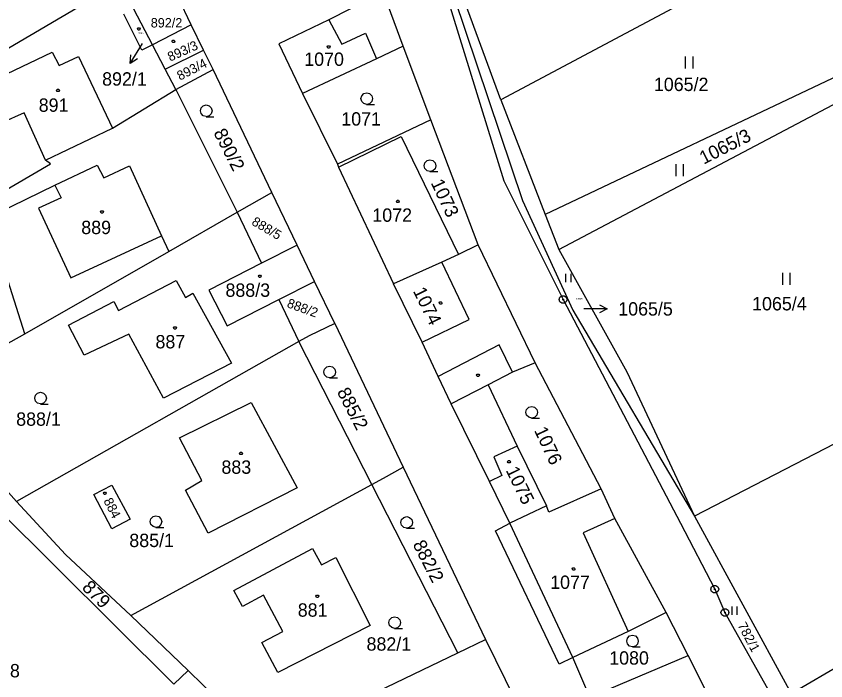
# Model space of a CAD drawing. Extents: x -609861 to -605046, y -1120287 to -1116307.
# Drawn here: x -607635.6 to -607532.4, y -1118818.1 to -1118733.4 of the extents above; entities that cross this region are included whole.
import ezdxf

# ---------------------------------------------------------------- set-up
doc = ezdxf.new("R2010")
doc.units = 0
for name, color, linetype in [('Vrstva 1', 7, 'Continuous'), ('Vrstva 2', 7, 'Continuous'), ('Vrstva 3', 7, 'Continuous'), ('Vrstva 4', 7, 'Continuous'), ('Vrstva 5', 7, 'Continuous'), ('Vrstva 7', 7, 'Continuous'), ('Vrstva 8', 7, 'Continuous')]:
    doc.layers.add(name, color=color, linetype=linetype)

msp = doc.modelspace()

# ---------------------------------------------------------------- linework, layer by layer
at = {"layer": 'Vrstva 1'}
for p, q in [((-607534.85, -1118723.24), (-607573.83, -1118744.05)), ((-607582.44, -1118725.25), (-607573.45, -1118754.33)), ((-607573.83, -1118744.05), (-607580.5, -1118725.83)), ((-607668.37, -1118756.22), (-607622.36, -1118729.05)), ((-607580.65, -1118728.32), (-607571.09, -1118756.85)), ((-607613.29, -1118734.49), (-607615.41, -1118729.91)), ((-607588.83, -1118730.3), (-607595.74, -1118733.82)), ((-607586.26, -1118737.21), (-607588.83, -1118730.3)), ((-607619.55, -1118737.7), (-607621.83, -1118733.12)), ((-607618.21, -1118737.01), (-607620.57, -1118732.49)), ((-607595.74, -1118733.82), (-607602.13, -1118736.88)), ((-607613.29, -1118734.49), (-607618.21, -1118737.01)), ((-607611.69, -1118737.71), (-607613.29, -1118734.49)), ((-607618.21, -1118737.01), (-607619.55, -1118737.7)), ((-607616.58, -1118740.14), (-607618.21, -1118737.01)), ((-607602.13, -1118736.88), (-607599.09, -1118743.24)), ((-607586.26, -1118737.21), (-607589.67, -1118738.81)), ((-607582.77, -1118746.56), (-607586.26, -1118737.21)), ((-607636.77, -1118740.72), (-607630.98, -1118737.95)), ((-607630.98, -1118737.95), (-607630.1, -1118739.67)), ((-607616.58, -1118740.14), (-607611.69, -1118737.71)), ((-607610.47, -1118740.16), (-607611.69, -1118737.71)), ((-607630.1, -1118739.67), (-607627.63, -1118738.52)), ((-607627.63, -1118738.52), (-607623.31, -1118747.63)), ((-607589.67, -1118738.81), (-607599.09, -1118743.24)), ((-607527.02, -1118739.12), (-607568.18, -1118758.65)), ((-607615.24, -1118742.72), (-607616.58, -1118740.14)), ((-607615.24, -1118742.72), (-607610.47, -1118740.16)), ((-607602.99, -1118755.85), (-607610.47, -1118740.16)), ((-607566.45, -1118763.12), (-607525.79, -1118741.62)), ((-607623.31, -1118747.63), (-607615.24, -1118742.72)), ((-607615.24, -1118742.72), (-607607.4, -1118758.34)), ((-607599.09, -1118743.24), (-607594.66, -1118752.22)), ((-607573.83, -1118744.05), (-607568.18, -1118758.65)), ((-607582.77, -1118746.56), (-607594.66, -1118752.22)), ((-607576.71, -1118762.49), (-607582.77, -1118746.56)), ((-607631.84, -1118751.73), (-607623.31, -1118747.63)), ((-607594.53, -1118752.62), (-607586.54, -1118748.71)), ((-607586.54, -1118748.71), (-607579.25, -1118763.74)), ((-607631.19, -1118752.18), (-607631.84, -1118751.73)), ((-607642.25, -1118758.65), (-607631.19, -1118752.18)), ((-607630.64, -1118754.92), (-607625.23, -1118752.35)), ((-607625.23, -1118752.35), (-607624.4, -1118753.96)), ((-607624.4, -1118753.96), (-607621.12, -1118752.45)), ((-607621.12, -1118752.45), (-607617.04, -1118761.38)), ((-607594.66, -1118752.22), (-607594.53, -1118752.62)), ((-607594.53, -1118752.62), (-607587.5, -1118767.47)), ((-607573.45, -1118754.33), (-607565.91, -1118769.47)), ((-607639.16, -1118759.06), (-607630.64, -1118754.92)), ((-607607.4, -1118758.34), (-607602.99, -1118755.85)), ((-607599.77, -1118762.55), (-607602.99, -1118755.85)), ((-607571.09, -1118756.85), (-607564.68, -1118770.83)), ((-607616.14, -1118763.34), (-607607.4, -1118758.34)), ((-607607.4, -1118758.34), (-607604.3, -1118764.86)), ((-607568.18, -1118758.65), (-607566.45, -1118763.12)), ((-607634.48, -1118773.83), (-607639.16, -1118759.06)), ((-607617.04, -1118761.38), (-607616.14, -1118763.34)), ((-607599.77, -1118762.55), (-607604.3, -1118764.86)), ((-607597.55, -1118767.16), (-607599.77, -1118762.55)), ((-607576.71, -1118762.49), (-607579.25, -1118763.74)), ((-607569.45, -1118777.55), (-607576.71, -1118762.49)), ((-607634.48, -1118773.83), (-607616.14, -1118763.34)), ((-607579.25, -1118763.74), (-607581.37, -1118764.7)), ((-607566.45, -1118763.12), (-607557.78, -1118778.71)), ((-607604.3, -1118764.86), (-607611.01, -1118768.27)), ((-607581.37, -1118764.7), (-607587.5, -1118767.47)), ((-607622.52, -1118770.86), (-607615.2, -1118767.05)), ((-607615.2, -1118767.05), (-607614, -1118769.21)), ((-607602.11, -1118769.48), (-607597.55, -1118767.16)), ((-607594.96, -1118772.55), (-607597.55, -1118767.16)), ((-607583.85, -1118774.89), (-607587.5, -1118767.47)), ((-607614, -1118769.21), (-607613.05, -1118768.68)), ((-607613.05, -1118768.68), (-607608.14, -1118777.59)), ((-607611.01, -1118768.27), (-607608.7, -1118772.82)), ((-607628.91, -1118772.76), (-607623.12, -1118769.72)), ((-607623.12, -1118769.72), (-607622.52, -1118770.86)), ((-607608.7, -1118772.82), (-607602.11, -1118769.48)), ((-607602.11, -1118769.48), (-607599.57, -1118774.83)), ((-607565.91, -1118769.47), (-607550.94, -1118797.99)), ((-607564.68, -1118770.83), (-607549.16, -1118797.07)), ((-607626.91, -1118776.56), (-607628.91, -1118772.76)), ((-607594.96, -1118772.55), (-607598.26, -1118774.09)), ((-607594.96, -1118772.55), (-607586.26, -1118790.84)), ((-607647.5, -1118781.28), (-607634.48, -1118773.83)), ((-607621.21, -1118773.87), (-607626.91, -1118776.56)), ((-607616.8, -1118782.05), (-607621.21, -1118773.87)), ((-607598.26, -1118774.09), (-607599.57, -1118774.83)), ((-607599.57, -1118774.83), (-607635.5, -1118795.23)), ((-607590.28, -1118793.03), (-607599.57, -1118774.83)), ((-607581.81, -1118779.3), (-607583.85, -1118774.89)), ((-607508.76, -1118776.14), (-607549.16, -1118797.07)), ((-607608.14, -1118777.59), (-607616.8, -1118782.05)), ((-607569.45, -1118777.55), (-607572.34, -1118778.75)), ((-607561.08, -1118793.6), (-607569.45, -1118777.55)), ((-607580.18, -1118782.75), (-607581.81, -1118779.3)), ((-607572.34, -1118778.75), (-607575.46, -1118780.34)), ((-607557.78, -1118778.71), (-607549.16, -1118797.07)), ((-607575.46, -1118780.34), (-607580.18, -1118782.75)), ((-607575.46, -1118780.34), (-607571.76, -1118788.17)), ((-607614.75, -1118787.11), (-607605.65, -1118782.61)), ((-607605.65, -1118782.61), (-607599.76, -1118793.46)), ((-607575.3, -1118792.67), (-607580.18, -1118782.75)), ((-607611.9, -1118792.53), (-607614.75, -1118787.11)), ((-607571.76, -1118788.17), (-607568.03, -1118795.76)), ((-607588.79, -1118792.22), (-607586.26, -1118790.84)), ((-607586.26, -1118790.84), (-607575.78, -1118812.8)), ((-607614.01, -1118793.76), (-607611.9, -1118792.53)), ((-607590.28, -1118793.03), (-607588.79, -1118792.22)), ((-607572.71, -1118797.98), (-607575.3, -1118792.67)), ((-607625.67, -1118794.3), (-607623.37, -1118793.12)), ((-607623.37, -1118793.12), (-607621.05, -1118797.46)), ((-607620.95, -1118809.73), (-607590.28, -1118793.03)), ((-607611.11, -1118799.25), (-607614.01, -1118793.76)), ((-607599.76, -1118793.46), (-607611.11, -1118799.25)), ((-607579.32, -1118814.5), (-607590.28, -1118793.03)), ((-607561.08, -1118793.6), (-607567.72, -1118796.56)), ((-607559.32, -1118797.37), (-607561.08, -1118793.6)), ((-607635.5, -1118795.23), (-607636.53, -1118794.06)), ((-607623.36, -1118798.69), (-607625.67, -1118794.3)), ((-607638.34, -1118795.79), (-607615.48, -1118818.48)), ((-607635.5, -1118795.23), (-607629.3, -1118801.98)), ((-607568.03, -1118795.76), (-607572.71, -1118797.98)), ((-607567.72, -1118796.56), (-607568.03, -1118795.76)), ((-607549.16, -1118797.07), (-607536.85, -1118819.68)), ((-607536.85, -1118819.68), (-607498.01, -1118796.93)), ((-607621.05, -1118797.46), (-607623.36, -1118798.69)), ((-607574.52, -1118798.97), (-607572.71, -1118797.98)), ((-607552.78, -1118809.35), (-607559.32, -1118797.37)), ((-607550.94, -1118797.99), (-607546.59, -1118806.39)), ((-607566.41, -1118815.93), (-607574.52, -1118798.97)), ((-607607.83, -1118806.55), (-607597.84, -1118801.21)), ((-607597.84, -1118801.21), (-607596.69, -1118803.29)), ((-607629.3, -1118801.98), (-607620.95, -1118809.73)), ((-607596.69, -1118803.29), (-607594.87, -1118802.34)), ((-607594.87, -1118802.34), (-607590.46, -1118811.01)), ((-607546.59, -1118806.39), (-607545.29, -1118809.36)), ((-607606.74, -1118808.58), (-607607.83, -1118806.55)), ((-607604.05, -1118807.15), (-607606.74, -1118808.58)), ((-607601.61, -1118811.78), (-607604.05, -1118807.15)), ((-607552.78, -1118809.35), (-607557.62, -1118811.78)), ((-607549.99, -1118814.84), (-607552.78, -1118809.35)), ((-607545.29, -1118809.36), (-607528.42, -1118839.52)), ((-607620.95, -1118809.73), (-607613.67, -1118816.76)), ((-607590.46, -1118811.01), (-607602.23, -1118817.02)), ((-607604.27, -1118813.2), (-607601.61, -1118811.78)), ((-607557.62, -1118811.78), (-607564.67, -1118815.1)), ((-607602.23, -1118817.02), (-607604.27, -1118813.2)), ((-607579.32, -1118814.5), (-607575.78, -1118812.8)), ((-607575.78, -1118812.8), (-607567.41, -1118829.83)), ((-607603.84, -1118826.26), (-607579.32, -1118814.5)), ((-607564.67, -1118815.1), (-607566.41, -1118815.93)), ((-607562.49, -1118820.13), (-607564.67, -1118815.1)), ((-607562.49, -1118820.13), (-607549.99, -1118814.84)), ((-607542.24, -1118830.13), (-607549.99, -1118814.84)), ((-607615.48, -1118818.48), (-607613.67, -1118816.76)), ((-607613.67, -1118816.76), (-607603.84, -1118826.26))]:
    msp.add_line(p, q, dxfattribs=at)
at = {"layer": 'Vrstva 3'}
for p, q in [((-607550.35, -1118738.52), (-607550.35, -1118740.02)), ((-607549.35, -1118740.02), (-607549.35, -1118738.52)), ((-607551.57, -1118752.24), (-607551.57, -1118753.74)), ((-607550.57, -1118753.74), (-607550.57, -1118752.24)), ((-607537.97, -1118766.09), (-607537.97, -1118767.59)), ((-607536.97, -1118767.59), (-607536.97, -1118766.09)), ((-607565.59, -1118766.21), (-607565.59, -1118767.26)), ((-607564.89, -1118767.26), (-607564.89, -1118766.21)), ((-607544.43, -1118808.61), (-607544.43, -1118809.66)), ((-607543.73, -1118809.66), (-607543.73, -1118808.61))]:
    msp.add_line(p, q, dxfattribs=at)
for points in [[(-607590.91, -1118744.61), (-607591.29, -1118744.51), (-607591.56, -1118744.24), (-607591.66, -1118743.87), (-607591.56, -1118743.5), (-607591.29, -1118743.23), (-607590.92, -1118743.13), (-607590.55, -1118743.23), (-607590.28, -1118743.5), (-607590.18, -1118743.88), (-607590.28, -1118744.26), (-607590.55, -1118744.53), (-607590.93, -1118744.63), (-607589.93, -1118744.63)], [(-607611.35, -1118746.16), (-607611.73, -1118746.06), (-607612, -1118745.79), (-607612.1, -1118745.42), (-607612, -1118745.05), (-607611.73, -1118744.78), (-607611.36, -1118744.68), (-607610.99, -1118744.78), (-607610.72, -1118745.05), (-607610.62, -1118745.43), (-607610.72, -1118745.81), (-607610.99, -1118746.08), (-607611.37, -1118746.18), (-607610.37, -1118746.18)], [(-607582.85, -1118753.16), (-607583.23, -1118753.06), (-607583.5, -1118752.79), (-607583.6, -1118752.42), (-607583.5, -1118752.05), (-607583.23, -1118751.78), (-607582.86, -1118751.68), (-607582.49, -1118751.78), (-607582.22, -1118752.05), (-607582.12, -1118752.43), (-607582.22, -1118752.81), (-607582.49, -1118753.08), (-607582.87, -1118753.18), (-607581.87, -1118753.18)], [(-607595.63, -1118779.45), (-607596.01, -1118779.35), (-607596.28, -1118779.08), (-607596.38, -1118778.71), (-607596.28, -1118778.34), (-607596.01, -1118778.07), (-607595.64, -1118777.97), (-607595.27, -1118778.07), (-607595, -1118778.34), (-607594.9, -1118778.72), (-607595, -1118779.1), (-607595.27, -1118779.37), (-607595.65, -1118779.47), (-607594.65, -1118779.47)], [(-607632.45, -1118782.78), (-607632.83, -1118782.68), (-607633.1, -1118782.41), (-607633.2, -1118782.04), (-607633.1, -1118781.67), (-607632.83, -1118781.4), (-607632.46, -1118781.3), (-607632.09, -1118781.4), (-607631.82, -1118781.67), (-607631.72, -1118782.05), (-607631.82, -1118782.43), (-607632.09, -1118782.7), (-607632.47, -1118782.8), (-607631.47, -1118782.8)], [(-607569.9, -1118784.58), (-607570.28, -1118784.48), (-607570.55, -1118784.21), (-607570.65, -1118783.84), (-607570.55, -1118783.47), (-607570.28, -1118783.2), (-607569.91, -1118783.1), (-607569.54, -1118783.2), (-607569.27, -1118783.47), (-607569.17, -1118783.85), (-607569.27, -1118784.23), (-607569.54, -1118784.5), (-607569.92, -1118784.6), (-607568.92, -1118784.6)], [(-607617.75, -1118798.51), (-607618.13, -1118798.41), (-607618.4, -1118798.14), (-607618.5, -1118797.77), (-607618.4, -1118797.4), (-607618.13, -1118797.13), (-607617.76, -1118797.03), (-607617.39, -1118797.13), (-607617.12, -1118797.4), (-607617.02, -1118797.78), (-607617.12, -1118798.16), (-607617.39, -1118798.43), (-607617.77, -1118798.53), (-607616.77, -1118798.53)], [(-607585.82, -1118798.61), (-607586.2, -1118798.51), (-607586.47, -1118798.24), (-607586.57, -1118797.87), (-607586.47, -1118797.5), (-607586.2, -1118797.23), (-607585.83, -1118797.13), (-607585.46, -1118797.23), (-607585.19, -1118797.5), (-607585.09, -1118797.88), (-607585.19, -1118798.26), (-607585.46, -1118798.53), (-607585.84, -1118798.63), (-607584.84, -1118798.63)], [(-607587.35, -1118811.38), (-607587.73, -1118811.28), (-607588, -1118811.01), (-607588.1, -1118810.64), (-607588, -1118810.27), (-607587.73, -1118810), (-607587.36, -1118809.9), (-607586.99, -1118810), (-607586.72, -1118810.27), (-607586.62, -1118810.65), (-607586.72, -1118811.03), (-607586.99, -1118811.3), (-607587.37, -1118811.4), (-607586.37, -1118811.4)], [(-607557.06, -1118813.73), (-607557.44, -1118813.63), (-607557.71, -1118813.36), (-607557.81, -1118812.99), (-607557.71, -1118812.62), (-607557.44, -1118812.35), (-607557.07, -1118812.25), (-607556.7, -1118812.35), (-607556.43, -1118812.62), (-607556.33, -1118813), (-607556.43, -1118813.38), (-607556.7, -1118813.65), (-607557.08, -1118813.75), (-607556.08, -1118813.75)]]:
    msp.add_lwpolyline(points, dxfattribs=at)
at = {"layer": 'Vrstva 4'}
for p, q in [((-607595.74, -1118733.82), (-607594.09, -1118736.95)), ((-607594.09, -1118736.95), (-607591.07, -1118735.55)), ((-607591.07, -1118735.55), (-607589.67, -1118738.81)), ((-607634.55, -1118745.69), (-607637.37, -1118746.95)), ((-607631.84, -1118751.73), (-607634.55, -1118745.69)), ((-607630.64, -1118754.92), (-607629.85, -1118756.53)), ((-607629.85, -1118756.53), (-607632.72, -1118757.85)), ((-607632.72, -1118757.85), (-607628.59, -1118766.7)), ((-607628.59, -1118766.7), (-607617.04, -1118761.38)), ((-607577.85, -1118772.03), (-607581.37, -1118764.7)), ((-607583.85, -1118774.89), (-607577.85, -1118772.03)), ((-607574.05, -1118775.27), (-607581.81, -1118779.3)), ((-607572.34, -1118778.75), (-607574.05, -1118775.27)), ((-607571.76, -1118788.17), (-607574.75, -1118789.54)), ((-607574.75, -1118789.54), (-607573.69, -1118791.9)), ((-607573.69, -1118791.9), (-607575.3, -1118792.67)), ((-607564.67, -1118815.1), (-607572.71, -1118797.98)), ((-607559.32, -1118797.37), (-607563.34, -1118799.22)), ((-607563.34, -1118799.22), (-607557.62, -1118811.78))]:
    msp.add_line(p, q, dxfattribs=at)
at = {"layer": 'Vrstva 5'}
for points in [[(-607619.85, -1118734.85), (-607619.76, -1118735), (-607619.85, -1118735.15), (-607620.03, -1118735.15), (-607620.12, -1118735), (-607620.03, -1118734.85)], [(-607615.45, -1118736.43), (-607615.36, -1118736.58), (-607615.45, -1118736.73), (-607615.63, -1118736.73), (-607615.72, -1118736.58), (-607615.63, -1118736.43)], [(-607595.67, -1118737.13), (-607595.58, -1118737.28), (-607595.67, -1118737.43), (-607595.85, -1118737.43), (-607595.94, -1118737.28), (-607595.85, -1118737.13)], [(-607630.15, -1118742.67), (-607630.06, -1118742.82), (-607630.15, -1118742.97), (-607630.33, -1118742.97), (-607630.42, -1118742.82), (-607630.33, -1118742.67)], [(-607586.87, -1118756.82), (-607586.78, -1118756.97), (-607586.87, -1118757.12), (-607587.05, -1118757.12), (-607587.14, -1118756.97), (-607587.05, -1118756.82)], [(-607624.54, -1118758.17), (-607624.45, -1118758.32), (-607624.54, -1118758.47), (-607624.72, -1118758.47), (-607624.81, -1118758.32), (-607624.72, -1118758.17)], [(-607604.44, -1118766.36), (-607604.35, -1118766.51), (-607604.44, -1118766.66), (-607604.62, -1118766.66), (-607604.71, -1118766.51), (-607604.62, -1118766.36)], [(-607581.42, -1118769.75), (-607581.33, -1118769.9), (-607581.42, -1118770.05), (-607581.6, -1118770.05), (-607581.69, -1118769.9), (-607581.6, -1118769.75)], [(-607615.24, -1118772.95), (-607615.15, -1118773.1), (-607615.24, -1118773.25), (-607615.42, -1118773.25), (-607615.51, -1118773.1), (-607615.42, -1118772.95)], [(-607576.66, -1118778.97), (-607576.57, -1118779.12), (-607576.66, -1118779.27), (-607576.84, -1118779.27), (-607576.93, -1118779.12), (-607576.84, -1118778.97)], [(-607606.84, -1118788.93), (-607606.75, -1118789.08), (-607606.84, -1118789.23), (-607607.02, -1118789.23), (-607607.11, -1118789.08), (-607607.02, -1118788.93)], [(-607572.71, -1118789.99), (-607572.62, -1118790.14), (-607572.71, -1118790.29), (-607572.89, -1118790.29), (-607572.98, -1118790.14), (-607572.89, -1118789.99)], [(-607624.17, -1118794.02), (-607624.08, -1118794.17), (-607624.17, -1118794.32), (-607624.35, -1118794.32), (-607624.44, -1118794.17), (-607624.35, -1118794.02)], [(-607564.48, -1118803.65), (-607564.39, -1118803.8), (-607564.48, -1118803.95), (-607564.66, -1118803.95), (-607564.75, -1118803.8), (-607564.66, -1118803.65)], [(-607597.12, -1118807.14), (-607597.03, -1118807.29), (-607597.12, -1118807.44), (-607597.3, -1118807.44), (-607597.39, -1118807.29), (-607597.3, -1118807.14)]]:
    msp.add_lwpolyline(points, close=True, dxfattribs=at)
at = {"layer": 'Vrstva 7'}
for p, q in [((-607621.049, -1118739.393), (-607619.49, -1118736.83)), ((-607560.28, -1118770.671), (-607563.28, -1118770.67))]:
    msp.add_line(p, q, dxfattribs=at)
for points in [[(-607620.102, -1118738.798), (-607621.049, -1118739.393), (-607620.957, -1118738.279)], [(-607561.28, -1118770.171), (-607560.28, -1118770.671), (-607561.28, -1118771.171)]]:
    msp.add_lwpolyline(points, dxfattribs=at)
at = {"layer": 'Vrstva 8'}
for p, q in [((-607566.03, -1118769.47), (-607565.79, -1118769.47)), ((-607546.71, -1118806.39), (-607546.47, -1118806.39)), ((-607545.41, -1118809.36), (-607545.17, -1118809.36))]:
    msp.add_line(p, q, dxfattribs=at)
for points in [[(-607565.76, -1118768.99), (-607565.51, -1118769.17), (-607565.41, -1118769.46), (-607565.51, -1118769.75), (-607565.76, -1118769.93), (-607566.07, -1118769.93), (-607566.32, -1118769.75), (-607566.42, -1118769.46), (-607566.32, -1118769.17), (-607566.07, -1118768.99)], [(-607546.44, -1118805.91), (-607546.19, -1118806.09), (-607546.09, -1118806.38), (-607546.19, -1118806.67), (-607546.44, -1118806.85), (-607546.75, -1118806.85), (-607547, -1118806.67), (-607547.1, -1118806.38), (-607547, -1118806.09), (-607546.75, -1118805.91)], [(-607545.14, -1118808.88), (-607544.89, -1118809.06), (-607544.79, -1118809.35), (-607544.89, -1118809.64), (-607545.14, -1118809.82), (-607545.45, -1118809.82), (-607545.7, -1118809.64), (-607545.8, -1118809.35), (-607545.7, -1118809.06), (-607545.45, -1118808.88)]]:
    msp.add_lwpolyline(points, close=True, dxfattribs=at)

# ---------------------------------------------------------------- texts
at = {"layer": 'Vrstva 2'}
for s, height, p in [('892/2', 1.2, (-607618.422, -1118734.81)), ('892/1', 0.2, (-607619.982, -1118735.64)), ('1070', 1.7, (-607598.877, -1118739.7)), ('1065/2', 1.7, (-607554.347, -1118742.91)), ('891', 1.7, (-607632.693, -1118745.55)), ('1071', 1.7, (-607594.157, -1118747.31)), ('1072', 1.7, (-607590.207, -1118759.57)), ('889', 1.7, (-607627.273, -1118761.14)), ('888/3', 1.7, (-607608.91, -1118769.13)), ('1065/4', 1.7, (-607541.837, -1118770.86)), ('1065/5', 0.2, (-607564.274, -1118769.5)), ('887', 1.7, (-607617.823, -1118775.7)), ('888/1', 1.7, (-607635.563, -1118785.56)), ('883', 1.7, (-607609.423, -1118791.68)), ('885/1', 1.7, (-607621.153, -1118801.02)), ('1077', 1.7, (-607567.557, -1118806.35)), ('881', 1.7, (-607599.703, -1118809.89)), ('882/1', 1.7, (-607590.943, -1118814.22)), ('1080', 1.7, (-607560.037, -1118816)), ('878', 1.7, (-607638.883, -1118817.62))]:
    msp.add_text(s, height=height, dxfattribs=at).set_placement(p)
for s, height, rotation, p in [('893/3', 1.2, 24.29341, (-607615.947, -1118739.171)), ('893/4', 1.2, 26.98631, (-607614.711, -1118741.594)), ('890/2', 1.7, 297.02132, (-607610.472, -1118748.211)), ('1065/3', 1.7, 26.98631, (-607548, -1118752.302)), ('1073', 1.7, 295.18786, (-607582.793, -1118754.595)), ('888/5', 1.2, 329.39344, (-607605.676, -1118759.875)), ('1074', 1.7, 296.10459, (-607585.067, -1118768.383)), ('888/2', 1.2, 340.22234, (-607601.172, -1118770.427)), ('885/2', 1.7, 297.02132, (-607594.752, -1118781.221)), ('1076', 1.7, 295.18786, (-607569.633, -1118786.145)), ('1075', 1.7, 296.10459, (-607573.247, -1118791.233)), ('884', 1.2, 297.02132, (-607624.474, -1118795.119)), ('882/2', 1.7, 297.02132, (-607585.102, -1118800.661)), ('879', 1.7, 315.01219, (-607627.282, -1118806.288)), ('782/1', 1.2, 297.88076, (-607543.722, -1118810.978))]:
    msp.add_text(s, height=height, rotation=rotation, dxfattribs=at).set_placement(p)
at = {"layer": 'Vrstva 7'}
for s, p in [('892/1', (-607624.619, -1118742.22)), ('1065/5', (-607558.887, -1118771.52))]:
    msp.add_text(s, height=1.7, dxfattribs=at).set_placement(p)

doc.saveas('drawing.dxf')
